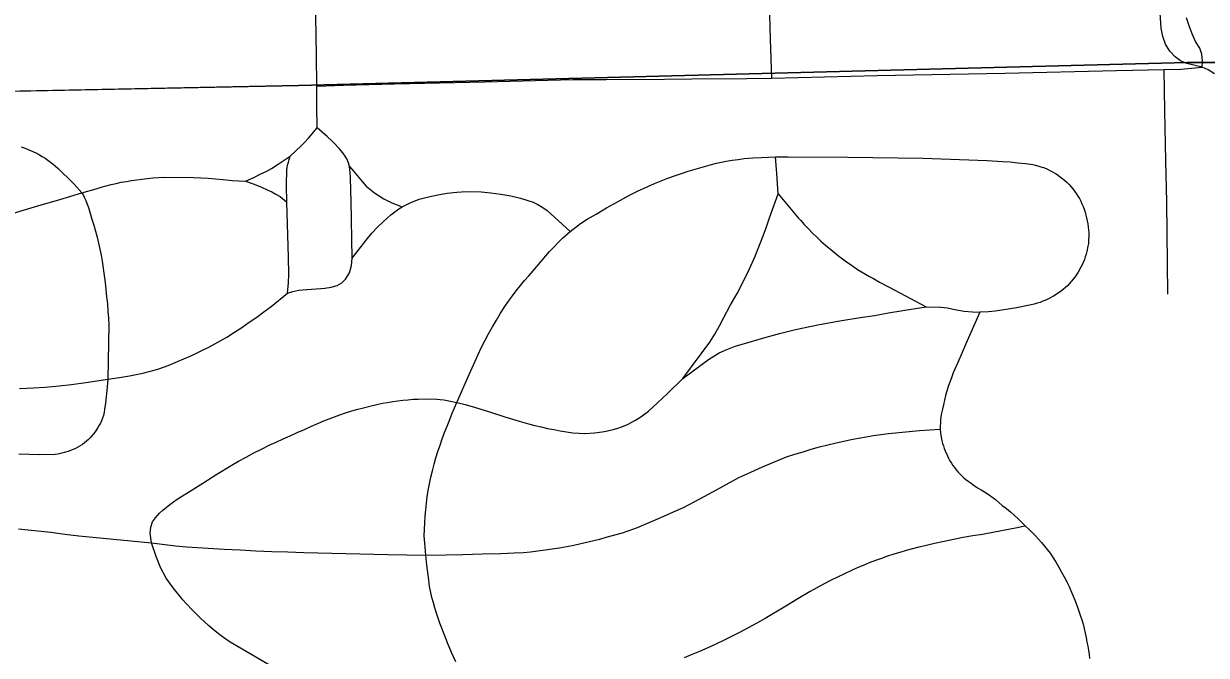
# Model space of a CAD drawing. Extents: x -59 to 82, y -3 to 49.
# Drawn here: x -9.4109 to -9.0017, y 33.4289 to 33.6476 of the extents above; entities that cross this region are included whole.
import ezdxf

# ---------------------------------------------------------------- set-up
doc = ezdxf.new("R2010")
doc.units = 0
doc.layers.add('GM_X_City_Street', color=7, linetype='Continuous')
doc.layers.add('GM_X_Corporation', color=7, linetype='Continuous')

msp = doc.modelspace()

# ---------------------------------------------------------------- linework, layer by layer
at = {"layer": 'GM_X_City_Street'}
for points in [[(-9.15207, 33.62877), (-9.1525, 33.64221), (-9.1529, 33.65488), (-9.15343, 33.67172), (-9.15389, 33.68561), (-9.15431, 33.69863), (-9.15464, 33.70742), (-9.15535, 33.72556), (-9.15653, 33.75776), (-9.15704, 33.77177), (-9.15727, 33.77921), (-9.15763, 33.78842), (-9.15818, 33.80248), (-9.15904, 33.82522), (-9.15971, 33.84319), (-9.16014, 33.85737), (-9.16045, 33.86786), (-9.16072, 33.87619)], [(-9.3095, 33.62602), (-9.30961, 33.63653), (-9.30989, 33.65023), (-9.31002, 33.66349), (-9.31024, 33.68657), (-9.31027, 33.69256), (-9.3105, 33.70981), (-9.3108, 33.73495), (-9.31089, 33.74903), (-9.31101, 33.76666), (-9.3113, 33.77819), (-9.31168, 33.81719), (-9.31184, 33.84676), (-9.31191, 33.86152), (-9.31196, 33.87063)], [(-9.0032, 33.63254), (-9.00847, 33.63378), (-9.01067, 33.63473), (-9.01251, 33.63612), (-9.01441, 33.6381), (-9.01581, 33.64052), (-9.01676, 33.64316), (-9.01735, 33.64609), (-9.01783, 33.65301)], [(-9.0032, 33.63254), (-9.00306, 33.63466), (-9.00327, 33.63701), (-9.00401, 33.63913), (-9.00545, 33.64144), (-9.00665, 33.64412), (-9.00772, 33.64685), (-9.00865, 33.64964)], [(-9.3095, 33.62602), (-9.30023, 33.62635), (-9.28263, 33.62676), (-9.2514, 33.62748), (-9.22083, 33.62822), (-9.20937, 33.62832), (-9.20211, 33.62839), (-9.19854, 33.62832), (-9.17973, 33.62853), (-9.16084, 33.62865), (-9.15207, 33.62877), (-9.11562, 33.62971), (-9.07146, 33.63052), (-9.0328, 33.63144), (-9.01632, 33.63173)], [(-9.01632, 33.63173), (-9.01053, 33.63189), (-9.0032, 33.63254)], [(-9.01511, 33.55397), (-9.01545, 33.58588), (-9.01576, 33.60011), (-9.01612, 33.61737), (-9.01632, 33.63173)], [(-8.99888, 33.63026), (-9.00107, 33.63158), (-9.0032, 33.63254)], [(-9.29728, 33.56638), (-9.29763, 33.58626), (-9.2977, 33.58956), (-9.29786, 33.59459), (-9.29803, 33.59706), (-9.29818, 33.59817), (-9.29855, 33.59947), (-9.29913, 33.60078), (-9.29965, 33.60167), (-9.30049, 33.60287), (-9.30175, 33.60443), (-9.30353, 33.60628), (-9.30428, 33.60702), (-9.30592, 33.60858), (-9.30936, 33.61157), (-9.30945, 33.61904), (-9.3095, 33.62602)], [(-9.31971, 33.55434), (-9.31936, 33.55785), (-9.31921, 33.56089), (-9.31931, 33.56681), (-9.31992, 33.58581), (-9.32003, 33.59161), (-9.31988, 33.59706), (-9.31977, 33.59774), (-9.31961, 33.59856), (-9.31936, 33.59962), (-9.3191, 33.60062), (-9.31873, 33.60177), (-9.31495, 33.60528), (-9.31375, 33.60649), (-9.31237, 33.60797), (-9.30936, 33.61157)], [(-9.41183, 33.60499), (-9.41048, 33.60448), (-9.40913, 33.60394), (-9.40781, 33.60336), (-9.4065, 33.60275), (-9.40549, 33.6022), (-9.4045, 33.60162), (-9.40353, 33.601), (-9.40258, 33.60036), (-9.40166, 33.59968), (-9.40076, 33.59897), (-9.39988, 33.59823), (-9.39903, 33.59746), (-9.3982, 33.59667), (-9.39712, 33.59563), (-9.39572, 33.59431), (-9.39349, 33.59201), (-9.39083, 33.58907), (-9.39028, 33.58814), (-9.38985, 33.58725), (-9.38943, 33.58634), (-9.38894, 33.58515), (-9.38853, 33.5839), (-9.38803, 33.58229), (-9.38731, 33.57992), (-9.38668, 33.57787), (-9.38609, 33.5758), (-9.38555, 33.57372), (-9.38504, 33.57164), (-9.38458, 33.56955), (-9.38415, 33.56745), (-9.38377, 33.56534), (-9.38308, 33.56043), (-9.38277, 33.55797), (-9.38249, 33.55551), (-9.38223, 33.55304), (-9.38199, 33.55057), (-9.38177, 33.54809), (-9.38158, 33.54561), (-9.38145, 33.54331), (-9.38179, 33.52452), (-9.38213, 33.52057), (-9.38238, 33.51837), (-9.38266, 33.51617), (-9.38298, 33.51398), (-9.38314, 33.51305), (-9.38337, 33.5119), (-9.38365, 33.51096), (-9.38399, 33.51013), (-9.38437, 33.50933), (-9.38478, 33.50854), (-9.38523, 33.50777), (-9.38622, 33.50629), (-9.38676, 33.50559), (-9.38733, 33.5049), (-9.38793, 33.50424), (-9.38855, 33.50362), (-9.38989, 33.50244), (-9.39059, 33.50189), (-9.39137, 33.5014), (-9.39218, 33.50095), (-9.393, 33.50052), (-9.39384, 33.50014), (-9.3947, 33.49979), (-9.39557, 33.49947), (-9.39645, 33.49919), (-9.39825, 33.49875), (-9.39916, 33.49859), (-9.40008, 33.49846), (-9.4055, 33.49837), (-9.40908, 33.49846), (-9.41266, 33.49858)], [(-9.33418, 33.59307), (-9.33134, 33.59436), (-9.32885, 33.59559), (-9.32709, 33.59643), (-9.32519, 33.59751), (-9.32286, 33.5989), (-9.32077, 33.60036), (-9.31873, 33.60177)], [(-9.26146, 33.42668), (-9.26292, 33.42991), (-9.2643, 33.43325), (-9.26547, 33.43618), (-9.26625, 33.4383), (-9.26692, 33.44003), (-9.26755, 33.44177), (-9.26814, 33.44353), (-9.26869, 33.4453), (-9.26919, 33.44708), (-9.26967, 33.44888), (-9.27009, 33.45068), (-9.27047, 33.45274), (-9.2708, 33.45503), (-9.2711, 33.45756), (-9.27139, 33.4601), (-9.27175, 33.46356), (-9.27216, 33.46772), (-9.27233, 33.47029), (-9.27218, 33.47478), (-9.27202, 33.47704), (-9.27183, 33.4793), (-9.2716, 33.48154), (-9.27133, 33.48379), (-9.27103, 33.48602), (-9.27057, 33.48829), (-9.27006, 33.49055), (-9.26951, 33.4928), (-9.26892, 33.49504), (-9.26828, 33.49727), (-9.2676, 33.49948), (-9.26688, 33.50168), (-9.26611, 33.50387), (-9.2653, 33.50604), (-9.26445, 33.5082), (-9.26354, 33.51057), (-9.26268, 33.51271), (-9.26107, 33.51642), (-9.25677, 33.52614), (-9.25472, 33.53075), (-9.25266, 33.53536), (-9.25139, 33.53779), (-9.25007, 33.54021), (-9.24873, 33.5426), (-9.24736, 33.54498), (-9.24594, 33.54734), (-9.2445, 33.54967), (-9.2432, 33.55152), (-9.24186, 33.55334), (-9.24049, 33.55513), (-9.23908, 33.5569), (-9.23764, 33.55864), (-9.23616, 33.56035), (-9.23466, 33.56203), (-9.22904, 33.56867), (-9.22447, 33.57337), (-9.2219, 33.57562), (-9.21822, 33.57843), (-9.21595, 33.57986), (-9.21284, 33.5817), (-9.20923, 33.58389), (-9.20549, 33.58597), (-9.20342, 33.5871), (-9.20133, 33.58818), (-9.19855, 33.58956), (-9.19496, 33.59125), (-9.19268, 33.59224), (-9.19038, 33.59318), (-9.18807, 33.59408), (-9.18573, 33.59494), (-9.18338, 33.59575), (-9.18102, 33.59652), (-9.17864, 33.59724), (-9.17458, 33.59841), (-9.17291, 33.59885), (-9.17122, 33.59926), (-9.16953, 33.59964), (-9.16782, 33.59997), (-9.16578, 33.60032), (-9.16374, 33.60063), (-9.16168, 33.6009), (-9.15864, 33.6011), (-9.1556, 33.60126), (-9.15085, 33.60144), (-9.14647, 33.60154), (-9.12581, 33.60142), (-9.09977, 33.60098), (-9.07757, 33.60018), (-9.07223, 33.59992), (-9.06958, 33.59972), (-9.06693, 33.59947), (-9.06428, 33.59918), (-9.06173, 33.59885), (-9.06086, 33.59864), (-9.05899, 33.59809), (-9.05808, 33.59777), (-9.05718, 33.5974), (-9.05542, 33.59656), (-9.05374, 33.59559), (-9.05293, 33.59505), (-9.05214, 33.59448), (-9.05138, 33.59389), (-9.05064, 33.59326), (-9.04993, 33.5926), (-9.04924, 33.59192), (-9.04857, 33.59121), (-9.04791, 33.59043), (-9.0473, 33.58962), (-9.04672, 33.58878), (-9.04618, 33.58792), (-9.04567, 33.58705), (-9.0452, 33.58615), (-9.04477, 33.58523), (-9.04437, 33.58429), (-9.04401, 33.58334), (-9.04369, 33.58238), (-9.04339, 33.58134), (-9.04314, 33.58032), (-9.04293, 33.57929), (-9.04275, 33.57825), (-9.04262, 33.57719), (-9.04251, 33.57622), (-9.04244, 33.57527), (-9.04256, 33.57148), (-9.04269, 33.57054), (-9.04307, 33.56868), (-9.04331, 33.56777), (-9.0436, 33.56686), (-9.04392, 33.56596), (-9.0447, 33.56414), (-9.04514, 33.56325), (-9.04612, 33.56153), (-9.04723, 33.55989), (-9.04846, 33.55834), (-9.0498, 33.55689), (-9.05052, 33.55621), (-9.05124, 33.55557), (-9.05201, 33.55497), (-9.05284, 33.55438), (-9.05369, 33.55382), (-9.05456, 33.55328), (-9.05635, 33.55232), (-9.05728, 33.55188), (-9.05825, 33.55147), (-9.05926, 33.55111), (-9.06028, 33.55079), (-9.06131, 33.55051), (-9.06235, 33.55026), (-9.06799, 33.54905), (-9.07482, 33.54806), (-9.07709, 33.54783), (-9.08014, 33.54777), (-9.08499, 33.53675), (-9.08625, 33.5338), (-9.08777, 33.53024), (-9.08928, 33.52666), (-9.08995, 33.52498), (-9.0905, 33.52346), (-9.09102, 33.52193), (-9.0915, 33.52038), (-9.09194, 33.51882), (-9.09235, 33.51725), (-9.09271, 33.51568), (-9.09304, 33.51409), (-9.09326, 33.5132), (-9.09345, 33.5123), (-9.0936, 33.51139), (-9.09371, 33.51048), (-9.09378, 33.50721), (-9.09368, 33.50588), (-9.09356, 33.50498), (-9.09321, 33.50317), (-9.09297, 33.50228), (-9.0927, 33.5014), (-9.0924, 33.50053), (-9.09205, 33.49968), (-9.0913, 33.49797), (-9.09089, 33.49711), (-9.09044, 33.49627), (-9.08995, 33.49545), (-9.08944, 33.49465), (-9.08889, 33.49388), (-9.0883, 33.49313), (-9.08768, 33.49241), (-9.08703, 33.49171), (-9.08636, 33.49104), (-9.08565, 33.4904), (-9.08493, 33.4898), (-9.08417, 33.48922), (-9.0831, 33.48849), (-9.08204, 33.48771), (-9.08088, 33.48693), (-9.07969, 33.4862), (-9.07847, 33.48552), (-9.0772, 33.48465), (-9.07595, 33.48374), (-9.07472, 33.4828), (-9.07351, 33.48183), (-9.07233, 33.48082), (-9.07092, 33.47972), (-9.06953, 33.47858), (-9.06819, 33.47739), (-9.06688, 33.47616), (-9.0656, 33.4749), (-9.06433, 33.47366), (-9.06309, 33.47251), (-9.06196, 33.47141), (-9.06086, 33.47028), (-9.05979, 33.46912), (-9.05875, 33.46794), (-9.05774, 33.46672), (-9.05675, 33.46549), (-9.05581, 33.46423), (-9.05476, 33.46264), (-9.05374, 33.46102), (-9.05275, 33.45939), (-9.0518, 33.45774), (-9.05088, 33.45607), (-9.05, 33.45439), (-9.04916, 33.45269), (-9.04814, 33.45023), (-9.04715, 33.44775), (-9.04623, 33.44526), (-9.04534, 33.44275), (-9.04485, 33.44123), (-9.0444, 33.4397), (-9.044, 33.43815), (-9.04364, 33.43659), (-9.04333, 33.43502), (-9.04307, 33.43344), (-9.04278, 33.43205), (-9.04253, 33.43064), (-9.04231, 33.42923), (-9.04213, 33.42781)], [(-9.18292, 33.52475), (-9.1735, 33.53731), (-9.17178, 33.54009), (-9.17018, 33.54296), (-9.16872, 33.5459), (-9.16646, 33.55001), (-9.16408, 33.55419), (-9.16185, 33.55844), (-9.15978, 33.56272), (-9.15786, 33.56708), (-9.15611, 33.57149), (-9.15504, 33.5742), (-9.15394, 33.57727), (-9.15287, 33.58034), (-9.14993, 33.58871), (-9.15033, 33.59567), (-9.15085, 33.60144)], [(-9.29818, 33.59817), (-9.29672, 33.59644), (-9.29378, 33.59294), (-9.29238, 33.59133), (-9.28959, 33.58903), (-9.28631, 33.587), (-9.28359, 33.58556), (-9.27998, 33.58418)], [(-9.41794, 33.58096), (-9.40606, 33.58452), (-9.39845, 33.58676), (-9.39083, 33.58907), (-9.38588, 33.59046), (-9.38415, 33.59097), (-9.38242, 33.59146), (-9.38067, 33.5919), (-9.37892, 33.5923), (-9.37715, 33.59267), (-9.37537, 33.593), (-9.3736, 33.59329), (-9.37181, 33.59355), (-9.37002, 33.59376), (-9.36821, 33.59401), (-9.36623, 33.59422), (-9.36425, 33.59437), (-9.36233, 33.59448), (-9.35218, 33.59439), (-9.34962, 33.59425), (-9.34706, 33.59408), (-9.34451, 33.59387), (-9.34197, 33.59361), (-9.33876, 33.59333), (-9.33418, 33.59307), (-9.33119, 33.59199), (-9.32861, 33.59094), (-9.32671, 33.59009), (-9.32506, 33.58934), (-9.32366, 33.58862), (-9.32222, 33.58776), (-9.31992, 33.58581)], [(-9.41234, 33.52131), (-9.40751, 33.52152), (-9.40347, 33.52178), (-9.39871, 33.52221), (-9.39434, 33.52269), (-9.38941, 33.52333), (-9.38179, 33.52452), (-9.37778, 33.52508), (-9.37431, 33.52565), (-9.3726, 33.52597), (-9.37089, 33.52632), (-9.3692, 33.52672), (-9.36752, 33.52715), (-9.36584, 33.52763), (-9.36418, 33.52815), (-9.36254, 33.5287), (-9.3609, 33.5293), (-9.35928, 33.52993), (-9.35768, 33.53061), (-9.35549, 33.53153), (-9.35332, 33.5325), (-9.35115, 33.5335), (-9.34902, 33.53455), (-9.3469, 33.53563), (-9.3448, 33.53675), (-9.34272, 33.5379), (-9.34065, 33.53909), (-9.33803, 33.54075), (-9.33543, 33.54246), (-9.33287, 33.5442), (-9.33032, 33.54598), (-9.32781, 33.54781), (-9.32532, 33.54967), (-9.31971, 33.55434), (-9.31779, 33.55491), (-9.3157, 33.55529), (-9.31301, 33.55559), (-9.3114, 33.55571), (-9.30809, 33.55595), (-9.30678, 33.55605), (-9.30453, 33.55638), (-9.30248, 33.55695), (-9.3008, 33.55785), (-9.2996, 33.5591), (-9.29823, 33.56136), (-9.2975, 33.56388), (-9.29728, 33.56638), (-9.29244, 33.5727), (-9.29053, 33.57504), (-9.2885, 33.5772), (-9.28646, 33.57915), (-9.28392, 33.58144), (-9.28114, 33.58353), (-9.27998, 33.58418), (-9.27717, 33.58556), (-9.27407, 33.58679), (-9.27088, 33.58764), (-9.26765, 33.58833), (-9.26439, 33.58886), (-9.2611, 33.58923), (-9.2578, 33.58945), (-9.2527, 33.58936), (-9.24925, 33.58905), (-9.24583, 33.58858), (-9.24243, 33.58795), (-9.23907, 33.58715), (-9.23649, 33.58643), (-9.2347, 33.58579), (-9.23298, 33.58498), (-9.23135, 33.58401), (-9.22981, 33.5829), (-9.22837, 33.58165), (-9.22595, 33.5794), (-9.2219, 33.57562)], [(-9.14993, 33.58871), (-9.14292, 33.58039), (-9.14219, 33.57954), (-9.14083, 33.57803), (-9.13943, 33.57655), (-9.13801, 33.57509), (-9.13655, 33.57367), (-9.13507, 33.57228), (-9.13355, 33.57092), (-9.13164, 33.56941), (-9.13032, 33.56828), (-9.12897, 33.56719), (-9.12759, 33.56614), (-9.12619, 33.56512), (-9.125, 33.5643), (-9.12371, 33.56339), (-9.1224, 33.5625), (-9.12107, 33.56165), (-9.11971, 33.56084), (-9.11833, 33.56005), (-9.11693, 33.55932), (-9.11483, 33.55815), (-9.11151, 33.55633), (-9.09863, 33.5496)], [(-9.32511, 33.42506), (-9.33947, 33.43341), (-9.34103, 33.43451), (-9.34256, 33.43563), (-9.34406, 33.43679), (-9.34554, 33.43799), (-9.34698, 33.43922), (-9.3484, 33.44048), (-9.34979, 33.44178), (-9.35114, 33.44311), (-9.35246, 33.44447), (-9.35484, 33.447), (-9.3559, 33.44816), (-9.35924, 33.45222), (-9.3616, 33.45561), (-9.36354, 33.45929), (-9.36507, 33.46317), (-9.36676, 33.46786), (-9.36722, 33.47115), (-9.36694, 33.47323), (-9.36631, 33.4751), (-9.36536, 33.47647), (-9.36398, 33.47808), (-9.3628, 33.47913), (-9.36036, 33.48108), (-9.35783, 33.48292), (-9.35653, 33.48378), (-9.35387, 33.48542), (-9.34898, 33.48854), (-9.34408, 33.49162), (-9.33914, 33.49465), (-9.33656, 33.49613), (-9.33395, 33.49756), (-9.33133, 33.49896), (-9.32868, 33.5003), (-9.32601, 33.50161), (-9.32359, 33.50272), (-9.32115, 33.50383), (-9.31872, 33.50493), (-9.31628, 33.50603), (-9.31382, 33.50712), (-9.31137, 33.50821), (-9.30891, 33.50928), (-9.30708, 33.51006), (-9.30523, 33.5108), (-9.30337, 33.51151), (-9.30149, 33.51218), (-9.2996, 33.51281), (-9.2977, 33.5134), (-9.29578, 33.51396), (-9.29386, 33.51448), (-9.29021, 33.51539), (-9.28675, 33.51615), (-9.28501, 33.51648), (-9.28326, 33.51676), (-9.28151, 33.51702), (-9.27975, 33.51723), (-9.27799, 33.51741), (-9.27623, 33.51755), (-9.27446, 33.51765), (-9.27151, 33.51776), (-9.26796, 33.51763), (-9.26678, 33.51751), (-9.26561, 33.51734), (-9.26444, 33.51712), (-9.26329, 33.51688), (-9.26107, 33.51642), (-9.25813, 33.51573), (-9.25459, 33.51468), (-9.24977, 33.51323), (-9.24446, 33.51145), (-9.23946, 33.50998), (-9.23623, 33.50904), (-9.23407, 33.50849), (-9.23189, 33.50797), (-9.22971, 33.50749), (-9.22752, 33.50705), (-9.22533, 33.50665), (-9.22312, 33.50629), (-9.22091, 33.50596), (-9.2187, 33.50581), (-9.21677, 33.50574), (-9.21342, 33.50592), (-9.2108, 33.50627), (-9.20941, 33.50652), (-9.20693, 33.50708), (-9.20566, 33.50743), (-9.20403, 33.50798), (-9.20201, 33.50887), (-9.19928, 33.51034), (-9.1974, 33.51145), (-9.19475, 33.5134), (-9.19159, 33.51633), (-9.18813, 33.51958), (-9.18292, 33.52475), (-9.17399, 33.53128), (-9.17034, 33.53362), (-9.16759, 33.53483), (-9.16479, 33.5359), (-9.16192, 33.5368), (-9.15484, 33.53882), (-9.14939, 33.54034), (-9.14389, 33.54171), (-9.13558, 33.54348), (-9.12858, 33.54468), (-9.12152, 33.54584), (-9.11659, 33.54661), (-9.11168, 33.54743), (-9.10677, 33.54831), (-9.10241, 33.54901), (-9.09863, 33.5496), (-9.0936, 33.54949), (-9.09125, 33.54916), (-9.0887, 33.54863), (-9.08554, 33.54811), (-9.08262, 33.54784), (-9.08014, 33.54777)], [(-9.41271, 33.47273), (-9.40714, 33.47213), (-9.40158, 33.4715), (-9.39674, 33.47088), (-9.39188, 33.4703), (-9.38703, 33.46978), (-9.36676, 33.46786), (-9.35842, 33.46684), (-9.35463, 33.46652), (-9.35084, 33.46623), (-9.34705, 33.46598), (-9.34156, 33.46566), (-9.33606, 33.46538), (-9.33057, 33.46512), (-9.32507, 33.4649), (-9.31957, 33.46472), (-9.31406, 33.46456), (-9.28489, 33.46377), (-9.27175, 33.46356), (-9.26475, 33.4637), (-9.25897, 33.46382), (-9.25226, 33.464), (-9.24588, 33.46418), (-9.2412, 33.46436), (-9.23805, 33.46453), (-9.23553, 33.46477), (-9.23303, 33.46507), (-9.23053, 33.46539), (-9.22803, 33.46575), (-9.22554, 33.46615), (-9.22305, 33.46659), (-9.22058, 33.46707), (-9.21811, 33.46759), (-9.21564, 33.46814), (-9.21319, 33.46873), (-9.21159, 33.46917), (-9.20942, 33.46977), (-9.2037, 33.47135), (-9.19978, 33.47267), (-9.19859, 33.47316), (-9.19289, 33.47554), (-9.18947, 33.47703), (-9.18606, 33.47855), (-9.18267, 33.4801), (-9.17696, 33.48314), (-9.17127, 33.48622), (-9.1656, 33.48935), (-9.16349, 33.49047), (-9.15939, 33.49233), (-9.15527, 33.49413), (-9.15113, 33.49589), (-9.14696, 33.49759), (-9.14413, 33.49852), (-9.14128, 33.49941), (-9.13841, 33.50025), (-9.13554, 33.50106), (-9.13265, 33.50181), (-9.12976, 33.50253), (-9.12721, 33.50309), (-9.12464, 33.50362), (-9.12207, 33.50411), (-9.11949, 33.50456), (-9.1169, 33.50497), (-9.11432, 33.50534), (-9.11172, 33.50568), (-9.10814, 33.50606), (-9.10456, 33.50641), (-9.10096, 33.50671), (-9.09737, 33.50698), (-9.09378, 33.50721)], [(-9.06433, 33.47366), (-9.06583, 33.47334), (-9.06658, 33.47318), (-9.07078, 33.4724), (-9.07499, 33.4716), (-9.07917, 33.47078), (-9.08251, 33.47023), (-9.08584, 33.46964), (-9.08916, 33.46901), (-9.09247, 33.46832), (-9.09577, 33.46759), (-9.09906, 33.46682), (-9.10124, 33.46631), (-9.10342, 33.46576), (-9.10559, 33.46517), (-9.10774, 33.46455), (-9.10989, 33.46389), (-9.11202, 33.4632), (-9.11414, 33.46246), (-9.11625, 33.46169), (-9.11834, 33.46088), (-9.12043, 33.46005), (-9.12249, 33.45917), (-9.12454, 33.45826), (-9.12698, 33.45714), (-9.12939, 33.45599), (-9.13178, 33.45481), (-9.13416, 33.45358), (-9.13652, 33.45232), (-9.13886, 33.45101), (-9.14302, 33.44844), (-9.14721, 33.4459), (-9.15435, 33.4417), (-9.15729, 33.44003), (-9.16026, 33.4384), (-9.16301, 33.43694), (-9.16579, 33.43552), (-9.16858, 33.43415), (-9.1714, 33.43281), (-9.17423, 33.43152), (-9.17709, 33.43028), (-9.17996, 33.42908), (-9.18246, 33.42805)]]:
    msp.add_lwpolyline(points, dxfattribs=at)
at = {"layer": 'GM_X_Corporation'}
for points in [[(-11.06363, 33.58128), (-10.8923, 33.58537), (-10.89553, 33.32934), (-10.89316, 33.08278), (-10.77266, 33.08823), (-10.60325, 33.0942), (-10.45125, 33.09846), (-10.13784, 33.11031), (-9.95572, 33.10815), (-9.96222, 33.613), (-9.31581, 33.62619), (-9.00838, 33.63414), (-8.70912, 33.63469), (-8.70031, 33.63499), (-8.36612, 33.64648), (-8.35786, 33.18085), (-8.27858, 33.17959), (-8.27858, 35.34818), (-15.07858, 35.34818)], [(-8.27858, 32.42882), (-8.27858, 33.17959), (-8.35786, 33.18085), (-8.36612, 33.64648), (-8.70031, 33.63499), (-8.70912, 33.63469), (-9.00838, 33.63414), (-9.31581, 33.62619), (-9.96222, 33.613), (-9.95572, 33.10815)]]:
    msp.add_lwpolyline(points, dxfattribs=at)

doc.saveas('drawing.dxf')
